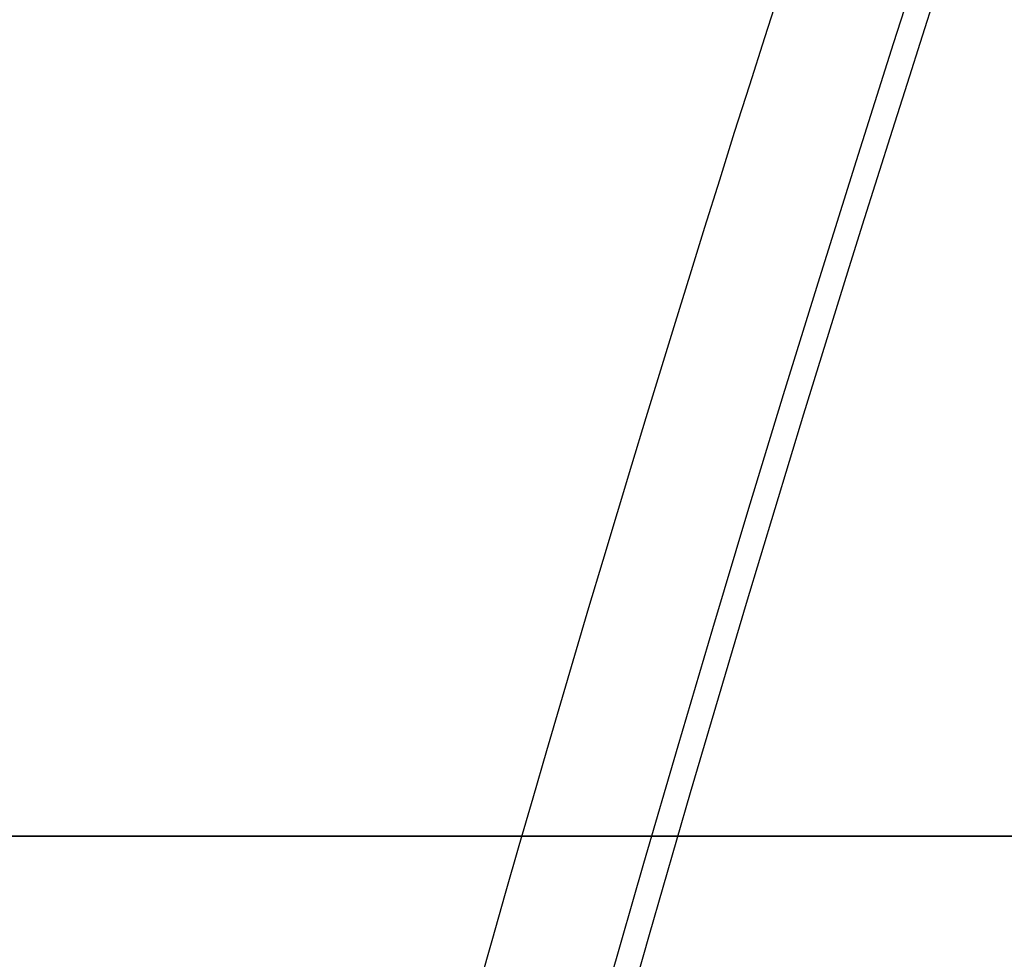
# Model space of a CAD drawing. Header units: metres. Extents: x 209848 to 209928, y 1182430 to 1182563.
# Tile 1028 of 1056: x 209853.77 to 209855.74, y 1182498.81 to 1182500.7. Entities that reach past the tile are written whole.
import ezdxf

# ---------------------------------------------------------------- set-up
doc = ezdxf.new("R2010")
doc.units = ezdxf.units.M
doc.header["$MEASUREMENT"] = 0
doc.linetypes.add('DGN Style 2', pattern=[15.036391, 9.021834, -6.014556])
doc.linetypes.add('DGN Style 7', pattern=[30.072781, 13.532752, -6.014556, 4.510917, -6.014556])
doc.layers.get('0').update_dxf_attribs({"color": 254})

# ---------------------------------------------------------------- blocks, each defined once
blk = doc.blocks.new('*U9')
at = {"color": 40, "linetype": 'Continuous'}
for p, q in [((4.2613, 1.6973), (4.2309, 1.6028)), ((4.2309, 1.6028), (4.2006, 1.5082)), ((4.2006, 1.5082), (4.1706, 1.4137)), ((4.1706, 1.4137), (4.1406, 1.3191)), ((4.1406, 1.3191), (4.1109, 1.2244)), ((4.1109, 1.2244), (4.0813, 1.1297)), ((4.0813, 1.1297), (4.0518, 1.035)), ((4.0518, 1.035), (4.0225, 0.9403)), ((4.0225, 0.9403), (3.9934, 0.8455)), ((3.9934, 0.8455), (3.9644, 0.7507)), ((3.9644, 0.7507), (3.9356, 0.6559)), ((3.9356, 0.6559), (3.907, 0.5611)), ((3.907, 0.5611), (3.8785, 0.4662)), ((3.8785, 0.4662), (3.8502, 0.3714)), ((3.8502, 0.3714), (3.8221, 0.2765)), ((3.8221, 0.2765), (3.7941, 0.1816)), ((3.7941, 0.1816), (3.7664, 0.0868)), ((3.7664, 0.0868), (3.7388, -0.0081)), ((3.7388, -0.0081), (3.7113, -0.1029)), ((3.7113, -0.1029), (3.6841, -0.1977)), ((3.6841, -0.1977), (3.6571, -0.2924))]:
    blk.add_line(p, q, dxfattribs=at)
at = {"color": 3, "linetype": 'Continuous'}
for p, q in [((3.9453, 1.6946), (3.9149, 1.5996)), ((3.9149, 1.5996), (3.8847, 1.5046)), ((3.8847, 1.5046), (3.8546, 1.4095)), ((3.8546, 1.4095), (3.8247, 1.3144)), ((3.8247, 1.3144), (3.7949, 1.2193)), ((3.7949, 1.2193), (3.7653, 1.1241)), ((3.7653, 1.1241), (3.7359, 1.0289)), ((3.7359, 1.0289), (3.7066, 0.9336)), ((3.7066, 0.9336), (3.6775, 0.8384)), ((3.6775, 0.8384), (3.6486, 0.7431)), ((3.6486, 0.7431), (3.6198, 0.6478)), ((3.6198, 0.6478), (3.5912, 0.5525)), ((3.5912, 0.5525), (3.5627, 0.4571)), ((3.5627, 0.4571), (3.5345, 0.3618)), ((3.5345, 0.3618), (3.5064, 0.2664)), ((3.5064, 0.2664), (3.4785, 0.1711)), ((3.4785, 0.1711), (3.4507, 0.0758)), ((3.4507, 0.0758), (3.4231, -0.0195)), ((3.4231, -0.0195), (3.3958, -0.1148)), ((3.3958, -0.1148), (3.3686, -0.2101)), ((3.3686, -0.2101), (3.3416, -0.3054))]:
    blk.add_line(p, q, dxfattribs=at)
blk = doc.blocks.new('ATTEMP')
at = {"color": 3, "linetype": 'DGN Style 7'}
blk.add_line((-10.4237, 0), (10.4237, 0), dxfattribs=at)
at = {"color": 3, "linetype": 'Continuous'}
blk.add_line((0, 0), (-8.5112, 0), dxfattribs=at)
at = {"color": 6, "linetype": 'DGN Style 2', "flags": 128}
blk.add_lwpolyline([(-7.2862, -27.61), (-7.2862, -27.3554), (-7.2862, -27.101), (-7.2862, -26.847), (-7.2862, -26.5935), (-7.2862, -26.3407), (-7.2862, -26.0888), (-7.2862, -25.8377), (-7.2862, -25.5877), (-7.2863, -25.3387), (-7.2863, -25.0909), (-7.2864, -24.8443), (-7.2865, -24.5991), (-7.2866, -24.3551), (-7.2867, -24.1125), (-7.2869, -23.8713), (-7.2871, -23.6316), (-7.2874, -23.3934), (-7.2876, -23.1567), (-7.288, -22.9196), (-7.2883, -22.6815), (-7.2888, -22.4427), (-7.2892, -22.2031), (-7.2897, -21.9629), (-7.2903, -21.7221), (-7.2909, -21.4808), (-7.2915, -21.239), (-7.2922, -20.9969), (-7.2928, -20.7544), (-7.2935, -20.5116), (-7.2942, -20.2685), (-7.2949, -20.0252), (-7.2955, -19.7817), (-7.296, -19.538), (-7.2965, -19.2942), (-7.2969, -19.0502), (-7.2972, -18.8061), (-7.2974, -18.562), (-7.2974, -18.3177), (-7.2973, -18.0734), (-7.2969, -17.829), (-7.2963, -17.5847), (-7.2954, -17.3402), (-7.2943, -17.0958), (-7.2928, -16.8514), (-7.291, -16.607), (-7.2889, -16.3626), (-7.2863, -16.1183), (-7.2833, -15.874), (-7.2799, -15.6297), (-7.276, -15.3854), (-7.2715, -15.1413), (-7.2666, -14.8971), (-7.261, -14.6531), (-7.2549, -14.4091), (-7.2481, -14.1652), (-7.2407, -13.9214), (-7.2326, -13.6776), (-7.2238, -13.4339), (-7.2143, -13.1903), (-7.204, -12.9468), (-7.1929, -12.7034), (-7.1811, -12.4601), (-7.1684, -12.2169), (-7.1548, -11.9737), (-7.1404, -11.7307), (-7.1251, -11.4878), (-7.1089, -11.2449), (-7.0917, -11.0022), (-7.0736, -10.7596), (-7.0545, -10.5171), (-7.0345, -10.2747), (-7.0134, -10.0324), (-6.9913, -9.7902), (-6.9682, -9.5481), (-6.944, -9.3061), (-6.9188, -9.0642), (-6.8925, -8.8225), (-6.8652, -8.5809), (-6.8367, -8.3393), (-6.8072, -8.0979), (-6.7765, -7.8567), (-6.7447, -7.6155), (-6.7118, -7.3745), (-6.6778, -7.1335), (-6.6426, -6.8927), (-6.6063, -6.6521), (-6.5688, -6.4115), (-6.5302, -6.1711), (-6.4904, -5.9308), (-6.4495, -5.6907), (-6.4074, -5.4507), (-6.3642, -5.2108), (-6.3198, -4.971), (-6.2742, -4.7314), (-6.2275, -4.4919), (-6.1797, -4.2526), (-6.1307, -4.0134), (-6.0805, -3.7744), (-6.0292, -3.5355), (-5.9768, -3.2967), (-5.9232, -3.0581), (-5.8685, -2.8197), (-5.8126, -2.5814), (-5.7557, -2.3433), (-5.6976, -2.1053), (-5.6384, -1.8675), (-5.5781, -1.6298), (-5.5167, -1.3924), (-5.4543, -1.155), (-5.3907, -0.9179), (-5.3261, -0.6809), (-5.2605, -0.4441), (-5.1937, -0.2074), (-5.126, 0.029), (-5.0572, 0.2653), (-4.9873, 0.5015), (-4.9165, 0.7374), (-4.8446, 0.9732), (-4.7718, 1.2087), (-4.698, 1.4441), (-4.6232, 1.6794), (-4.5475, 1.9144), (-4.4708, 2.1493), (-4.3931, 2.3839), (-4.3146, 2.6184), (-4.2351, 2.8527), (-4.1547, 3.0869), (-4.0734, 3.3208), (-3.9913, 3.5546), (-3.9082, 3.7881), (-3.8244, 4.0215), (-3.7396, 4.2547), (-3.6541, 4.4877), (-3.5677, 4.7205), (-3.4805, 4.9532), (-3.3925, 5.1856), (-3.3038, 5.4179), (-3.2142, 5.65), (-3.1239, 5.8819), (-3.0329, 6.1136), (-2.9411, 6.3451), (-2.8486, 6.5765), (-2.7554, 6.8076), (-2.6614, 7.0386), (-2.5668, 7.2694), (-2.4715, 7.5001), (-2.3755, 7.7305), (-2.2789, 7.9608), (-2.1816, 8.1909), (-2.0837, 8.4209), (-1.9852, 8.6506), (-1.8861, 8.8802), (-1.7863, 9.1097), (-1.686, 9.3389), (-1.5851, 9.568), (-1.4836, 9.797), (-1.3815, 10.0257), (-1.279, 10.2543), (-1.1758, 10.4828), (-1.0722, 10.7111), (-0.968, 10.9392), (-0.8633, 11.1672), (-0.7581, 11.395), (-0.6525, 11.6227), (-0.5463, 11.8502), (-0.4397, 12.0776), (-0.3326, 12.3049), (-0.2251, 12.532), (-0.1171, 12.7589), (-0.0087, 12.9857), (0.1001, 13.2124), (0.2093, 13.4389), (0.319, 13.6654), (0.429, 13.8916), (0.5395, 14.1178), (0.6503, 14.3438), (0.7615, 14.5697), (0.8731, 14.7955), (0.985, 15.0211), (1.0973, 15.2467), (1.2099, 15.4721), (1.3229, 15.6974), (1.4362, 15.9226), (1.5498, 16.1476), (1.6637, 16.3726), (1.778, 16.5974), (1.8925, 16.8222), (2.0074, 17.0468), (2.1225, 17.2714), (2.2379, 17.4958), (2.3536, 17.7201), (2.4696, 17.9444), (2.5858, 18.1685), (2.7023, 18.3926), (2.819, 18.6165), (2.936, 18.8404), (3.0532, 19.0642), (3.1707, 19.2879), (3.2884, 19.5115), (3.4063, 19.735), (3.5245, 19.9584), (3.6429, 20.1818), (3.7614, 20.4051), (3.8802, 20.6283), (3.9992, 20.8514), (4.1184, 21.0745), (4.2378, 21.2975), (4.3573, 21.5204), (4.4771, 21.7432), (4.597, 21.966), (4.7171, 22.1887), (4.8374, 22.4113), (4.9578, 22.6339), (5.0784, 22.8564), (5.1992, 23.0789), (5.3201, 23.3013), (5.4412, 23.5236), (5.5624, 23.7459), (5.6837, 23.9681), (5.8052, 24.1902), (5.9269, 24.4124), (6.0487, 24.6344), (6.1706, 24.8564), (6.2926, 25.0784), (6.4148, 25.3003), (6.5371, 25.5221), (6.6595, 25.7439), (6.782, 25.9657), (6.9046, 26.1874), (7.0274, 26.4091), (7.1502, 26.6307), (7.2732, 26.8523), (7.3963, 27.0739), (7.5194, 27.2954), (7.6427, 27.5169), (7.766, 27.7383), (7.8895, 27.9597), (8.013, 28.1811), (8.1367, 28.4024), (8.2604, 28.6237), (8.3842, 28.8449), (8.5081, 29.0661), (8.632, 29.2873), (8.7561, 29.5085), (8.8802, 29.7296), (9.0044, 29.9507), (9.1287, 30.1718), (9.253, 30.3928), (9.3774, 30.6138), (9.5019, 30.8348), (9.6264, 31.0558), (9.751, 31.2767), (9.8757, 31.4976), (10.0004, 31.7185), (10.1252, 31.9394), (10.2501, 32.1602), (10.375, 32.381), (10.4999, 32.6018), (10.6249, 32.8226), (10.75, 33.0433), (10.8751, 33.264), (11.0003, 33.4847), (11.1255, 33.7054), (11.2508, 33.9261), (11.3761, 34.1467), (11.5014, 34.3674), (11.6268, 34.588), (11.7522, 34.8086), (11.8777, 35.0292), (12.0032, 35.2497), (12.1288, 35.4703), (12.2544, 35.6908), (12.38, 35.9113), (12.5057, 36.1318), (12.6314, 36.3523), (12.7571, 36.5728), (12.8829, 36.7932), (13.0087, 37.0137), (13.1345, 37.2341), (13.2604, 37.4545), (13.3863, 37.6749), (13.5122, 37.8953), (13.6382, 38.1157), (13.7642, 38.3361), (13.8902, 38.5564), (14.0162, 38.7768), (14.1423, 38.9971), (14.2684, 39.2174), (14.3945, 39.4378), (14.5206, 39.6581), (14.6468, 39.8784), (14.7729, 40.0987), (14.8991, 40.3189), (15.0254, 40.5392), (15.1516, 40.7595), (15.2779, 40.9797), (15.4042, 41.2), (15.5305, 41.4202), (15.6568, 41.6404), (15.7831, 41.8607), (15.9095, 42.0809), (16.0359, 42.3011), (16.1623, 42.5213), (16.2887, 42.7415), (16.4151, 42.9617), (16.5415, 43.1819), (16.668, 43.402), (16.7945, 43.6222), (16.9209, 43.8424), (17.0474, 44.0625), (17.174, 44.2827), (17.3005, 44.5028), (17.427, 44.723), (17.5536, 44.9431), (17.6801, 45.1632), (17.8067, 45.3834), (17.9333, 45.6035), (18.0599, 45.8236), (18.1865, 46.0437), (18.3131, 46.2638), (18.4397, 46.4839), (18.5664, 46.704), (18.693, 46.9241), (18.8197, 47.1442), (18.9464, 47.3643), (19.073, 47.5844), (19.1997, 47.8045), (19.3264, 48.0246), (19.4531, 48.2446), (19.5798, 48.4647), (19.7065, 48.6848), (19.8333, 48.9049), (19.96, 49.1249), (20.0867, 49.345), (20.2135, 49.565), (20.3402, 49.7851), (20.467, 50.0051), (20.5938, 50.2252), (20.7205, 50.4452), (20.8473, 50.6653), (20.9741, 50.8853), (21.1009, 51.1054), (21.2277, 51.3254), (21.3545, 51.5454), (21.4813, 51.7655), (21.6081, 51.9855), (21.7349, 52.2055), (21.8618, 52.4255), (21.9886, 52.6456), (22.1154, 52.8656), (22.2422, 53.0856), (22.3691, 53.3056), (22.4959, 53.5257), (22.6228, 53.7457), (22.7496, 53.9657), (22.8765, 54.1857), (23.0034, 54.4057), (23.1302, 54.6257), (23.2571, 54.8457), (23.384, 55.0657), (23.5108, 55.2857), (23.6377, 55.5057), (23.7646, 55.7257), (23.8915, 55.9457), (24.0184, 56.1657), (24.1453, 56.3857), (24.2721, 56.6057), (24.399, 56.8257), (24.5259, 57.0457), (24.6528, 57.2657), (24.7797, 57.4857), (24.9067, 57.7057), (25.0336, 57.9257), (25.1605, 58.1457), (25.2874, 58.3657), (25.4143, 58.5857), (25.5412, 58.8056), (25.6681, 59.0256), (25.7951, 59.2456), (25.922, 59.4656), (26.0489, 59.6856), (26.1758, 59.9056), (26.3028, 60.1256), (26.4297, 60.3455), (26.5566, 60.5655), (26.6836, 60.7855), (26.8105, 61.0055), (26.9374, 61.2255), (27.0644, 61.4454), (27.1913, 61.6654), (27.3183, 61.8854), (27.4452, 62.1054), (27.5722, 62.3253), (27.6991, 62.5453), (27.8261, 62.7653), (27.953, 62.9853), (27.9813, 63.0343)], dxfattribs=at)
at = {"color": 5, "linetype": 'Continuous', "flags": 128}
blk.add_lwpolyline([(-4.9051, -0.2894), (-4.8377, -0.0542), (-4.7693, 0.1809), (-4.6998, 0.4158), (-4.6293, 0.6506), (-4.5578, 0.8852), (-4.4854, 1.1196), (-4.4119, 1.3539), (-4.3375, 1.588), (-4.2621, 1.8219)], dxfattribs=at)
at = {"color": 3, "linetype": 'Continuous'}
blk.add_blockref('*U9', (-8.5112, 0), dxfattribs=at)

msp = doc.modelspace()

# ---------------------------------------------------------------- block references
at = {"color": 1, "linetype": 'DGN Style 2'}
msp.add_blockref('ATTEMP', (209859.8559, 1182499.0611), dxfattribs=at)

doc.saveas('drawing.dxf')
